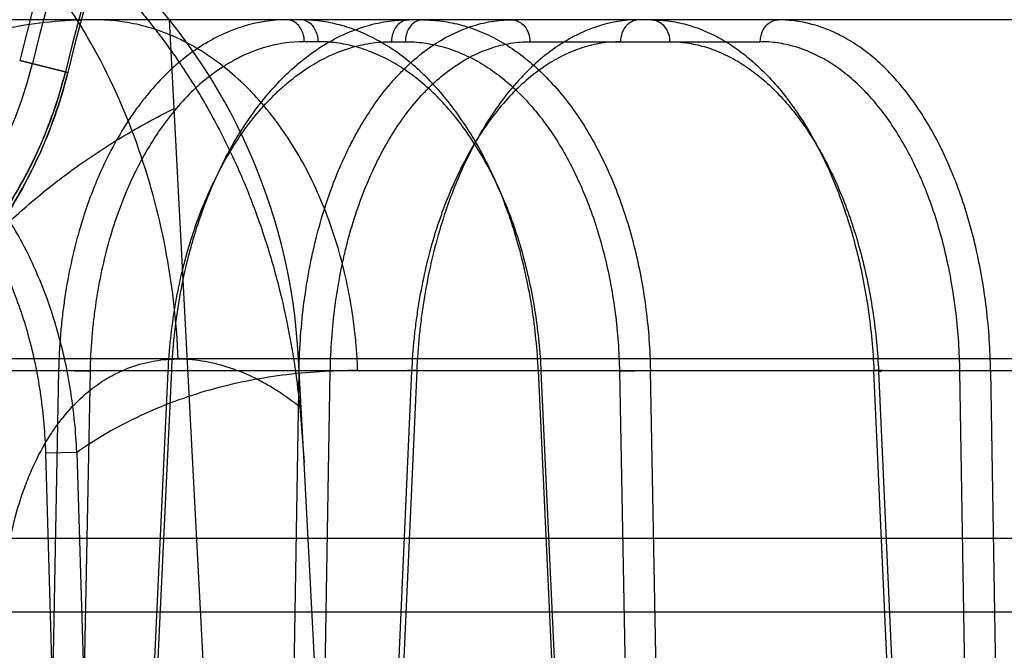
# Model space of a CAD drawing. Header units: millimetres. Extents: x 0 to 297, y 0 to 210.
# Tile 424 of 455: x 242.2017 to 242.2948, y 160.0418 to 160.1015. Entities that reach past the tile are written whole.
import ezdxf

# ---------------------------------------------------------------- set-up
doc = ezdxf.new("R2010")
doc.units = ezdxf.units.MM
doc.header["$LTSCALE"] = 16.335
doc.layers.get('0').update_dxf_attribs({"linetype": 'CONTINUOUS'})
for name, color, linetype in [('AXES_REF', 7, 'CONTINUOUS'), ('INTFCLR_1', 7, 'CONTINUOUS'), ('INTFCLR_144815', 7, 'CONTINUOUS'), ('INTFCLR_72935', 7, 'CONTINUOUS')]:
    doc.layers.add(name, color=color, linetype=linetype)

msp = doc.modelspace()

# ---------------------------------------------------------------- linework, layer by layer
at = {"color": 7, "linetype": 'Continuous'}
for radius in [6.787079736, 6.7865, 6.743039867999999]:
    msp.add_circle((241.4889104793, 154.7114782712), radius, dxfattribs=at)
msp.add_arc((241.4889104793, 154.7114782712), 6.72, 278.2771290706, 261.7228709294, dxfattribs=at)
at = {"layer": 'AXES_REF', "color": 7, "linetype": 'Continuous'}
msp.add_arc((241.4889104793, 154.7114782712), 6.874, 113.0826847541, 66.9173152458, dxfattribs=at)
at = {"layer": 'AXES_REF', "color": 9, "linetype": 'Continuous'}
msp.add_arc((241.4889104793, 154.7114782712), 6.191158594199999, 94.4118118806, 85.5881881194, dxfattribs=at)
at = {"layer": 'INTFCLR_1', "color": 9, "linetype": 'Continuous'}
msp.add_line((242.2017389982, 160.0976370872), (242.2062848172, 160.0965094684), dxfattribs=at)
for centre, radius, start, end in [((242.5531061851, 160.0104782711), 0.4230504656, 136.3898582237, 175.7650415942), ((242.553106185, 160.0104782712), 0.3575673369, 138.8345507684, 166.0686236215), ((242.553106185, 160.0104782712), 0.3573323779, 138.8345501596, 166.0686229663)]:
    msp.add_arc(centre, radius, start, end, dxfattribs=at)
at = {"layer": 'INTFCLR_1', "color": 6, "linetype": 'Continuous'}
for centre, radius, start, end in [((242.553106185, 160.0104782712), 0.4195535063, 137.2913519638, 169.1014109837), ((242.553106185, 160.0104782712), 0.3760159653, 138.8345507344, 166.0686236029), ((242.553106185, 160.0104782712), 0.3620159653, 138.8345508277, 166.0686237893), ((242.553106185, 160.0104782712), 0.3607816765, 138.8345507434, 166.0686235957), ((242.1625250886, 160.1073643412), 0.0416366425, 269.9999999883, 346.0686236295)]:
    msp.add_arc(centre, radius, start, end, dxfattribs=at)
at = {"layer": 'INTFCLR_1', "color": 9, "linetype": 'Continuous'}
for points, knots in [([(242.1604761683, 160.0626647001), (242.1615974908, 160.0625552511), (242.1640987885, 160.0624369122), (242.1682433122, 160.0626470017), (242.173168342, 160.063448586), (242.1777241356, 160.0648019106), (242.1811464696, 160.0662302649), (242.1832925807, 160.0672798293), (242.1856238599, 160.068546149), (242.1886718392, 160.0704856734), (242.1916876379, 160.0728573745), (242.1941598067, 160.0751504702), (242.1961015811, 160.0771821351), (242.1980504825, 160.079504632), (242.1999833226, 160.0821633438), (242.2018557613, 160.085196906), (242.2036056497, 160.0886323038), (242.2051360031, 160.0924291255), (242.2059409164, 160.0951230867), (242.206284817, 160.0965094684)], [0, 0, 0, 0, 0.0546088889, 0.1211683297, 0.2007950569, 0.2959181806, 0.3507413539, 0.380380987, 0.4116808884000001, 0.4792976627, 0.5552209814, 0.5972744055, 0.6426583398, 0.6913478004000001, 0.7441210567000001, 0.8018425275, 0.8639600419, 0.9307654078, 1, 1, 1, 1]), ([(242.1625250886, 160.0644920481), (242.1635886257, 160.0643844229), (242.1659611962, 160.064260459), (242.1698951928, 160.0644475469), (242.1745722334, 160.0651954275), (242.1789009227, 160.0664708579), (242.1821539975, 160.0678212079), (242.1841938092, 160.0688146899), (242.1864102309, 160.0700136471), (242.1893073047, 160.07185147), (242.192175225, 160.0741008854), (242.1945258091, 160.0762766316), (242.1963726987, 160.0782051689), (242.198226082, 160.0804101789), (242.2000645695, 160.082935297), (242.2018453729, 160.0858168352), (242.2035096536, 160.0890807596), (242.2049647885, 160.0926884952), (242.2057300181, 160.0952485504), (242.2060567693, 160.0965660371)], [0, 0, 0, 0, 0.054551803, 0.1210381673, 0.2006278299, 0.2957140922, 0.3505402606, 0.3802099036, 0.4114671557, 0.4791025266, 0.5550208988, 0.5971000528, 0.6424803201, 0.6911977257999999, 0.7439878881, 0.8017400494, 0.8638847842, 0.9307288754, 1, 1, 1, 1])]:
    msp.add_open_spline(points, degree=3, knots=knots, dxfattribs=at)
at = {"layer": 'INTFCLR_144815', "color": 9, "linetype": 'Continuous'}
for p, q in [((243.0035589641, 160.1014782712), (242.1770643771, 160.1014782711)), ((242.2299608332, 160.0994149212), (242.2286536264, 160.0994149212)), ((242.2368863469, 160.0994149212), (242.2381935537, 160.0994149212)), ((242.2499847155, 160.0994149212), (242.2717631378, 160.0994149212)), ((243.0808995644, 160.0694090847), (242.0903675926, 160.0694090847)), ((242.2286203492, 160.0596147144), (242.228107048, 160.0694090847)), ((242.1512460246, 160.0683100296), (243.0344399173, 160.0683100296)), ((242.2054217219, 160.06831003), (242.204021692, 159.9964782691)), ((242.2054217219, 160.0683100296), (242.2083937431, 160.0682367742)), ((242.2083937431, 160.0682367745), (242.2069912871, 159.9964782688)), ((242.2124313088, 159.9964782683), (242.2157805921, 160.0682367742)), ((242.2127566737, 159.9964782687), (242.216113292, 160.0683100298)), ((242.216113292, 160.0683100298), (242.2153444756, 160.0682986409)), ((242.226949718, 159.9964782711), (242.2281531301, 160.0683100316)), ((242.2281531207, 160.0683100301), (242.2311068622, 160.068236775)), ((242.2299006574, 159.9964782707), (242.2311068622, 160.0682367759)), ((242.2387915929, 160.0682367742), (242.2355596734, 159.9964782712)), ((242.2392780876, 160.0683100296), (242.2360388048, 159.9964782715)), ((242.2392780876, 160.0683100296), (242.2384113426, 160.0683095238)), ((242.2507686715, 160.0683100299), (242.2540978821, 159.9964782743)), ((242.2543871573, 159.9964782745), (242.2510572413, 160.0682367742)), ((242.2584440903, 160.0682367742), (242.2598271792, 159.9964782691)), ((242.2627606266, 159.9964782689), (242.2613719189, 160.0683100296)), ((242.2856459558, 159.9980053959), (242.2825015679, 160.0683100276)), ((242.2829420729, 160.0682367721), (242.2861559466, 159.9964782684)), ((242.2918190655, 159.9964782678), (242.2906318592, 160.0682367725)), ((242.2935373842, 160.0683100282), (242.2947050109, 159.998005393)), ((242.2071404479, 160.0605744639), (242.2042090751, 160.0605012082)), ((242.2061017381, 159.9964782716), (242.2042090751, 160.0605012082)), ((242.2071404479, 160.0605744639), (242.2089932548, 159.99800539)), ((242.3046385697, 160.0524171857), (241.9416592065, 160.0524171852)), ((241.9486589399, 160.045478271), (242.3466694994, 160.0454782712))]:
    msp.add_line(p, q, dxfattribs=at)
at = {"layer": 'INTFCLR_144815', "color": 6, "linetype": 'Continuous'}
for p, q in [((242.2416063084, 159.6112009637), (242.2159119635, 160.1014782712)), ((242.2507686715, 160.0683100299), (242.251489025, 160.0682952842)), ((242.2584440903, 160.0682367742), (242.2613719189, 160.0683100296)), ((242.2935373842, 160.0683100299), (242.2906318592, 160.0682367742)), ((242.2282207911, 160.0648831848), (242.2286203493, 160.0596147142)), ((242.252106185, 159.6114782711), (242.2286203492, 160.0596147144))]:
    msp.add_line(p, q, dxfattribs=at)
at = {"layer": 'INTFCLR_144815', "color": 9, "linetype": 'Continuous'}
msp.add_arc((242.1721837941, 160.0664782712), 0.05599999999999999, 3.000000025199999, 90.0000000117, dxfattribs=at)
at = {"layer": 'INTFCLR_144815', "color": 6, "linetype": 'Continuous'}
for points, knots in [([(242.1721846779, 160.1224276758), (242.1730026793, 160.1224172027), (242.1746379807, 160.12235633), (242.1771896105, 160.1221396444), (242.1799558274, 160.1217628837), (242.1830594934, 160.1211575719), (242.1864840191, 160.1202568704), (242.1901393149, 160.1190137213), (242.1938700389, 160.1174219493), (242.197547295, 160.1155081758), (242.201114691, 160.1132954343), (242.204545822, 160.1107873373), (242.2078529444, 160.1079659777), (242.2109573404, 160.1048861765), (242.2139058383, 160.1014878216), (242.2166211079, 160.0978470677), (242.2191057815, 160.0939382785), (242.2212965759, 160.0898675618), (242.2232054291, 160.0856329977), (242.2248260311, 160.0812482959), (242.2261319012, 160.0768258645), (242.2271117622, 160.0725347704), (242.2277878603, 160.0685723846), (242.2280983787, 160.0660618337), (242.228220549, 160.0648833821)], [0, 0, 0, 0, 0.0278776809, 0.0557399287, 0.08723556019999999, 0.1229672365, 0.1634315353, 0.2078104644, 0.2544177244, 0.301516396, 0.3489413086, 0.3973369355, 0.4462084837, 0.4969436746, 0.5462080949, 0.5993974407, 0.6515652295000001, 0.7039026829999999, 0.756797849, 0.809722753, 0.8630778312, 0.9138226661, 0.9596261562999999, 1, 1, 1, 1]), ([(242.2507686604, 160.0683100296), (242.2507235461, 160.069299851), (242.2505803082, 160.0712793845), (242.2502054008, 160.0742273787), (242.2496702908, 160.0771334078), (242.2489819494, 160.0799537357), (242.2481509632, 160.0826572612), (242.2471869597, 160.085226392), (242.2460921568, 160.0876599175), (242.244872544, 160.0899432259), (242.2435410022, 160.092053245), (242.2421109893, 160.0939732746), (242.2405908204, 160.095695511), (242.2389852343, 160.0972148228), (242.2373075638, 160.0985173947), (242.2355739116, 160.0995916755), (242.2338038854, 160.1004293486), (242.2320046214, 160.1010307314), (242.230177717, 160.1013959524), (242.2289448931, 160.1014782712), (242.2283290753, 160.1014782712)], [0, 0, 0, 0, 0.06799885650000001, 0.1361270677, 0.2038431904, 0.2706745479, 0.3352460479, 0.3978294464, 0.4588685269, 0.5182419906, 0.5753326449, 0.6299355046, 0.68236344, 0.7327853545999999, 0.781413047, 0.8278739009, 0.872473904, 0.9154998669, 0.9577383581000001, 1, 1, 1, 1]), ([(242.2398253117, 160.1014782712), (242.2404492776, 160.1014782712), (242.2417094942, 160.1013926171), (242.2435840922, 160.1010060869), (242.2454349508, 160.1003607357), (242.2472340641, 160.0994655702), (242.2489624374, 160.0983348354), (242.2506107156, 160.0969814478), (242.2521754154, 160.0954113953), (242.25364805, 160.0936335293), (242.2550132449, 160.0916678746), (242.2562622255, 160.0895311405), (242.2573894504, 160.0872371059), (242.2583906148, 160.0847951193), (242.2592557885, 160.0822292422), (242.25997758, 160.0795667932), (242.2605517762, 160.0768368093), (242.2609800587, 160.0740487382), (242.2612632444, 160.0712019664), (242.2613523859, 160.0692810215), (242.2613719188, 160.0683100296)], [0, 0, 0, 0, 0.043194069, 0.0871248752, 0.1321206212, 0.1785017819, 0.2258870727, 0.2747955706, 0.3258761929, 0.3790976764, 0.4343989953, 0.4913648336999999, 0.5502692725, 0.6111961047, 0.67393569, 0.7375966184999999, 0.8020469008, 0.8669528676, 0.93276944, 1, 1, 1, 1]), ([(242.2614941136, 160.1014782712), (242.2620793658, 160.1014782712), (242.2632654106, 160.101391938), (242.2650318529, 160.1010042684), (242.2667822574, 160.1003573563), (242.268489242, 160.0994606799), (242.2701349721, 160.0983293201), (242.2717108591, 160.0969762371), (242.2732155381, 160.095405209), (242.2746392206, 160.0936258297), (242.2759670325, 160.0916582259), (242.277189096, 160.0895221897), (242.278300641, 160.087230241), (242.2792976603, 160.0847915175), (242.2801709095, 160.0822285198), (242.2809132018, 160.0795679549), (242.2815197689, 160.0768384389), (242.2819909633, 160.0740499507), (242.2823273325, 160.0712029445), (242.2824589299, 160.0692812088), (242.2825015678, 160.0683100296)], [0, 0, 0, 0, 0.0410884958, 0.0831480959, 0.1265669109, 0.1717050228, 0.2181690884, 0.2664811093, 0.3172776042, 0.3706731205, 0.4262768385, 0.4837617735, 0.5433011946, 0.6049832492, 0.6686153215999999, 0.7332908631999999, 0.7988090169, 0.8648305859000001, 0.9317512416, 1, 1, 1, 1]), ([(242.2935373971, 160.0683100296), (242.2935201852, 160.0692993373), (242.2934362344, 160.0712769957), (242.2931607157, 160.0742241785), (242.292735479, 160.0771285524), (242.2921658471, 160.0799476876), (242.2914598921, 160.0826508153), (242.2906262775, 160.0852203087), (242.289668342, 160.0876521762), (242.2885905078, 160.08993481), (242.287403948, 160.0920448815), (242.2861191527, 160.0939668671), (242.2847452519, 160.0956909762), (242.2832868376, 160.0972117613), (242.2817555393, 160.0985157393), (242.2801664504, 160.099590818), (242.2785374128, 160.1004289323), (242.2768753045, 160.1010306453), (242.2751811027, 160.1013961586), (242.2740348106, 160.1014782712), (242.2734618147, 160.1014782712)], [0, 0, 0, 0, 0.0700870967, 0.1401414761, 0.2095823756, 0.2779100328, 0.3437640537, 0.4073702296, 0.4691428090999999, 0.5287802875, 0.58603772, 0.6404614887, 0.6923643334, 0.7419982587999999, 0.7894845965, 0.8345647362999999, 0.8775999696, 0.9189218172, 0.9594124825, 1, 1, 1, 1]), ([(242.1921182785, 160.072574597), (242.1931384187, 160.0739846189), (242.1952749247, 160.0767209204), (242.1987801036, 160.0805600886), (242.2026093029, 160.0841355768), (242.2067999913, 160.0874458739), (242.211390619, 160.0904770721), (242.2146585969, 160.0922540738), (242.2163517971, 160.0930857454)], [0, 0, 0, 0, 0.1628298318, 0.3244460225, 0.485909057, 0.652460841, 0.8235038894, 1, 1, 1, 1]), ([(242.2829420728, 160.0682367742), (242.2830686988, 160.0682480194), (242.283711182, 160.0683587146), (242.2827735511, 160.0683156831), (242.2825015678, 160.0683100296)], [0, 0, 0, 0, 0.3184744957, 1, 1, 1, 1])]:
    msp.add_open_spline(points, degree=3, knots=knots, dxfattribs=at)
at = {"layer": 'INTFCLR_144815', "color": 9, "linetype": 'Continuous'}
for points, knots in [([(242.2167285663, 160.0694090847), (242.2165932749, 160.0727069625), (242.2158509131, 160.0794214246), (242.2132684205, 160.0893160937), (242.2091144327, 160.0987644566), (242.2034796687, 160.1071801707), (242.1966273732, 160.114041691), (242.1889613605, 160.1189821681), (242.1809720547, 160.1218562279), (242.1755530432, 160.1224782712), (242.1729529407, 160.1224782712)], [0, 0, 0, 0, 0.1308834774, 0.2668605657, 0.4040067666, 0.5382363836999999, 0.666176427, 0.7858622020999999, 0.8968959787, 1, 1, 1, 1]), ([(242.2089488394, 160.1014782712), (242.2063753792, 160.1014782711), (242.2012282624, 160.1010482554), (242.1949835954, 160.0992902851), (242.190842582, 160.0974134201), (242.1885084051, 160.0961349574), (242.1871308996, 160.0952866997), (242.186341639, 160.0947619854), (242.186121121, 160.0946122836)], [0, 0, 0, 0, 0.3192726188, 0.6368806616, 0.7993954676, 0.8824224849, 0.9669332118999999, 1, 1, 1, 1]), ([(242.2270218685, 160.1014782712), (242.225623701, 160.1014782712), (242.2234893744, 160.1011476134), (242.2211622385, 160.1002440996), (242.2198488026, 160.0995757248), (242.2178415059, 160.0983814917), (242.2156624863, 160.0965513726), (242.2137691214, 160.0943815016), (242.2127186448, 160.0929877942), (242.2111520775, 160.0906949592), (242.2098208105, 160.0881782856), (242.2087094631, 160.0855137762), (242.2079968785, 160.0836104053), (242.206898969, 160.0801162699), (242.2061488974, 160.0764780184), (242.2057401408, 160.0732789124), (242.2055279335, 160.0710793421), (242.2054442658, 160.0694193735), (242.2054217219, 160.0683100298)], [0, 0, 0, 0, 0.09677262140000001, 0.1466634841, 0.1724126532, 0.1986879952, 0.3082506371, 0.3671893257, 0.3978419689, 0.4289885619, 0.5593572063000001, 0.5937401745, 0.6288229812, 0.6999849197, 0.8470743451, 0.8850524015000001, 0.9232021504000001, 1, 1, 1, 1]), ([(242.2337000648, 160.0683100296), (242.2336813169, 160.0688151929), (242.2336278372, 160.0698322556), (242.2334556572, 160.0718871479), (242.2329722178, 160.0755443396), (242.2317518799, 160.0807240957), (242.2294141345, 160.086616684), (242.226242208, 160.0918711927), (242.2223783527, 160.0961655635), (242.2180448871, 160.0992702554), (242.2141803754, 160.1008140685), (242.211501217, 160.1013197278), (242.2100312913, 160.1014559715), (242.2093073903, 160.1014782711), (242.2089488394, 160.1014782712)], [0, 0, 0, 0, 0.0333965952, 0.0672724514, 0.1362113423, 0.2769680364, 0.4176296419, 0.5533630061, 0.6803352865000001, 0.7966381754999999, 0.9025274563, 0.9521889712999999, 0.9763123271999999, 1, 1, 1, 1]), ([(242.2161132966, 160.0683100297), (242.2162140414, 160.0705043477), (242.2165577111, 160.0737721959), (242.2173038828, 160.0775118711), (242.2178239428, 160.0795947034), (242.2186736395, 160.0825803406), (242.2199198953, 160.0859129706), (242.2215009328, 160.0890267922), (242.2224711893, 160.090681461), (242.2239295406, 160.0929469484), (242.2255902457, 160.0950196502), (242.2274546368, 160.0968042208), (242.2286797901, 160.0978556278), (242.2308474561, 160.0994226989), (242.2332487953, 160.100565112), (242.2353650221, 160.1011315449), (242.2367568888, 160.1013971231), (242.2378159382, 160.1014782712), (242.2385181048, 160.1014782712)], [0, 0, 0, 0, 0.1509214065, 0.2250375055, 0.2618772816, 0.2983843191, 0.4383153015, 0.5053450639, 0.5381178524, 0.5700538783, 0.6904813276, 0.7191733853, 0.7473256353, 0.8013345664, 0.9027109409, 0.9273849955, 0.951757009, 1, 1, 1, 1]), ([(242.2286536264, 160.0994149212), (242.2286501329, 160.099672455), (242.2285501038, 160.1003121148), (242.2280432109, 160.1011835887), (242.2273372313, 160.1014782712), (242.2270218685, 160.1014782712)], [0, 0, 0, 0, 0.2694148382, 0.6701185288, 1, 1, 1, 1]), ([(242.2281531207, 160.0683100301), (242.2281917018, 160.0705000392), (242.2284293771, 160.0737625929), (242.2290338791, 160.0775091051), (242.2294682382, 160.0795934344), (242.2301858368, 160.0825703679), (242.2312635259, 160.0858981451), (242.2326690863, 160.0890228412), (242.2335365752, 160.0906797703), (242.2348382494, 160.0929347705), (242.2363373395, 160.0950085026), (242.2380461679, 160.0968027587), (242.2391644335, 160.0978525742), (242.2411445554, 160.0994140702), (242.2433703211, 160.1005633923), (242.2453428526, 160.1011314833), (242.246639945, 160.1013972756), (242.2476297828, 160.1014782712), (242.2482860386, 160.1014782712)], [0, 0, 0, 0, 0.1550979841, 0.2309755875, 0.2686038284, 0.3058280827, 0.4478130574, 0.5153534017, 0.5482418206, 0.5801970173, 0.6997503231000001, 0.7279891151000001, 0.7555975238, 0.8082874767, 0.9063173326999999, 0.93007545, 0.953530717, 1, 1, 1, 1]), ([(242.2299608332, 160.0994149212), (242.2299565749, 160.099728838), (242.2298403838, 160.1003377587), (242.2293299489, 160.1011715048), (242.2286804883, 160.1014782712), (242.2283290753, 160.1014782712)], [0, 0, 0, 0, 0.3284162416, 0.6323894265, 1, 1, 1, 1]), ([(242.2385181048, 160.1014782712), (242.238202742, 160.1014782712), (242.2374967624, 160.1011835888), (242.2369898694, 160.1003121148), (242.2368898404, 160.099672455), (242.2368863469, 160.0994149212)], [0, 0, 0, 0, 0.3298814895, 0.730585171, 1, 1, 1, 1]), ([(242.2398253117, 160.1014782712), (242.23957427, 160.1014782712), (242.2390375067, 160.1013063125), (242.2383796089, 160.1005679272), (242.2381993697, 160.099843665), (242.2381935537, 160.0994149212)], [0, 0, 0, 0, 0.2620894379, 0.5523470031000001, 1, 1, 1, 1]), ([(242.2602479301, 160.1014782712), (242.2589374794, 160.1014782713), (242.2569277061, 160.10114107), (242.2547506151, 160.1002413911), (242.2535126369, 160.0995743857), (242.2515986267, 160.0983713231), (242.2495228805, 160.0965357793), (242.2477145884, 160.0943778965), (242.2467020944, 160.0929863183), (242.2451796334, 160.0906863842), (242.2438783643, 160.088171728), (242.2427775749, 160.0855129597), (242.2420649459, 160.0836090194), (242.2409524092, 160.0801135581), (242.2401624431, 160.076478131), (242.2397005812, 160.0732790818), (242.2394471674, 160.0710801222), (242.2393271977, 160.0694199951), (242.2392780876, 160.0683100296)], [0, 0, 0, 0, 0.09212363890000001, 0.1402323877, 0.1652441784, 0.1908933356, 0.2990782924, 0.3579318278, 0.3886791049, 0.420004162, 0.551799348, 0.5866833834, 0.6223151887, 0.6946759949, 0.8444111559, 0.8830701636, 0.92189398, 1, 1, 1, 1]), ([(242.2482860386, 160.1014782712), (242.2487308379, 160.1014782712), (242.2494493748, 160.1010705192), (242.24989248, 160.1001981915), (242.2499810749, 160.0996727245), (242.2499847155, 160.0994149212)], [0, 0, 0, 0, 0.4596658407, 0.7335536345, 1, 1, 1, 1]), ([(242.2602479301, 160.1014782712), (242.2598031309, 160.1014782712), (242.2590845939, 160.1010705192), (242.2586414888, 160.1001981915), (242.2585528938, 160.0996727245), (242.2585492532, 160.0994149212)], [0, 0, 0, 0, 0.459665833, 0.7335536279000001, 1, 1, 1, 1]), ([(242.2614941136, 160.1014782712), (242.2617546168, 160.1014782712), (242.2623069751, 160.1013103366), (242.2629949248, 160.1005766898), (242.2631867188, 160.0998448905), (242.2631927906, 160.0994149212)], [0, 0, 0, 0, 0.2674608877, 0.5585027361, 1, 1, 1, 1]), ([(242.2717631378, 160.0994149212), (242.2717675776, 160.0997293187), (242.271889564, 160.1003427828), (242.2724292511, 160.1011799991), (242.2730981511, 160.1014782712), (242.2734618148, 160.1014782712)], [0, 0, 0, 0, 0.3233718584, 0.6259930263, 1, 1, 1, 1]), ([(242.2286536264, 160.0994149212), (242.2273408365, 160.0994148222), (242.2253367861, 160.0991042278), (242.2231522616, 160.0982546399), (242.2219193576, 160.0976264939), (242.2200351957, 160.0965037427), (242.2179901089, 160.0947834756), (242.2162139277, 160.0927438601), (242.2152285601, 160.0914338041), (242.2137589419, 160.0892784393), (242.2125108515, 160.086912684), (242.2114691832, 160.0844082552), (242.2108012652, 160.0826190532), (242.2097724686, 160.0793344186), (242.2090709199, 160.0759144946), (242.208689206, 160.0729075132), (242.2084914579, 160.0708398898), (242.2084141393, 160.0692795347), (242.2083937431, 160.0682367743)], [0, 0, 0, 0, 0.09671958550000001, 0.1465811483, 0.1723152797, 0.1985770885, 0.3080981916, 0.3670223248, 0.3976699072, 0.4288129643, 0.5591856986, 0.5935743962, 0.6286652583, 0.6998486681, 0.8469952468, 0.8849910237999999, 0.9231601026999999, 1, 1, 1, 1]), ([(242.2157805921, 160.0682367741), (242.2158769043, 160.0702995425), (242.2162024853, 160.0733714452), (242.2169074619, 160.0768865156), (242.2173981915, 160.0788443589), (242.2181998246, 160.0816510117), (242.2193745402, 160.0847838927), (242.2208645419, 160.0877105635), (242.2217787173, 160.089265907), (242.2231526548, 160.0913957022), (242.2247169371, 160.0933439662), (242.2264724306, 160.095021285), (242.227625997, 160.0960096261), (242.2296669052, 160.0974828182), (242.2319273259, 160.0985563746), (242.2339190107, 160.0990891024), (242.2352289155, 160.0993389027), (242.2362255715, 160.0994148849), (242.2368863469, 160.0994149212)], [0, 0, 0, 0, 0.1508433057, 0.2249272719, 0.261753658, 0.2982486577, 0.4381451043, 0.5051691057, 0.5379419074, 0.5698800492, 0.6903296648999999, 0.7190303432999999, 0.7471921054, 0.8012233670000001, 0.9026573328, 0.9273464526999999, 0.9517323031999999, 1, 1, 1, 1]), ([(242.2510572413, 160.0682367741), (242.2510144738, 160.0691585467), (242.2508806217, 160.0709949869), (242.2505342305, 160.0737231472), (242.2500445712, 160.0764013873), (242.2494161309, 160.0790098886), (242.2486530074, 160.0815293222), (242.2477604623, 160.0839417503), (242.2467450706, 160.0862307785), (242.245613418, 160.0883804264), (242.2443739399, 160.0903758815), (242.2430344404, 160.0922024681), (242.2416049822, 160.09384767), (242.2400947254, 160.0952992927), (242.2385143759, 160.0965473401), (242.2368744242, 160.0975822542), (242.2351866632, 160.0983958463), (242.2334641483, 160.0989819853), (242.2317186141, 160.0993363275), (242.230544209, 160.099414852), (242.2299608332, 160.0994149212)], [0, 0, 0, 0, 0.0673771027, 0.1343715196, 0.2007070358, 0.266073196, 0.3301810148, 0.392809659, 0.4537712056, 0.5128952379, 0.5700501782, 0.6251361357, 0.6781106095, 0.7289905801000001, 0.7778674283, 0.8248963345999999, 0.8703005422, 0.9143597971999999, 0.9574038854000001, 1, 1, 1, 1]), ([(242.2311068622, 160.068236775), (242.2311414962, 160.0702952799), (242.2313621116, 160.0733619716), (242.2319271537, 160.0768837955), (242.2323333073, 160.0788431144), (242.2330047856, 160.0816413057), (242.23401441, 160.0847692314), (242.2353317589, 160.0877067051), (242.2361449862, 160.0892642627), (242.2373651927, 160.0913838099), (242.2387710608, 160.0933331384), (242.2403742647, 160.095019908), (242.2414234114, 160.0960067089), (242.2432812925, 160.0974743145), (242.2453702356, 160.0985547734), (242.2472217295, 160.0990890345), (242.2484393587, 160.0993388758), (242.249368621, 160.0994149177), (242.2499847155, 160.0994149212)], [0, 0, 0, 0, 0.1551840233, 0.2310959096, 0.2687398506, 0.3059783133, 0.4480040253, 0.5155514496, 0.548440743, 0.5803956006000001, 0.699925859, 0.7281552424, 0.7557529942, 0.8084176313, 0.9063808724, 0.9301221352, 0.9535612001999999, 1, 1, 1, 1]), ([(242.2381935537, 160.0994149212), (242.2387764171, 160.0994148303), (242.2399476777, 160.0993366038), (242.2416851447, 160.09898202), (242.2433930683, 160.0983953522), (242.2450599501, 160.0975809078), (242.2466728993, 160.0965447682), (242.2482201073, 160.0952954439), (242.2496912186, 160.0938427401), (242.2510760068, 160.0921966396), (242.2523657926, 160.0903691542), (242.2535508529, 160.0883728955), (242.2546238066, 160.0862226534), (242.2555767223, 160.0839329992), (242.256403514, 160.0815196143), (242.2570978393, 160.0789992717), (242.2576548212, 160.0763909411), (242.2580709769, 160.073714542), (242.2583426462, 160.070989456), (242.2584263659, 160.0691567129), (242.2584440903, 160.0682367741)], [0, 0, 0, 0, 0.0429182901, 0.086129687, 0.1302096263, 0.1755321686, 0.2224084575, 0.271073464, 0.321699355, 0.3744117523, 0.4292614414, 0.4862194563, 0.5451893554, 0.6060619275, 0.6686992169, 0.732911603, 0.7984421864, 0.8649833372, 0.9322490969, 1, 1, 1, 1]), ([(242.2585492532, 160.0994149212), (242.2573159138, 160.0994149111), (242.2554243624, 160.0990980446), (242.2533750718, 160.0982520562), (242.2522094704, 160.0976252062), (242.2504075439, 160.0964945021), (242.248452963, 160.0947691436), (242.2467495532, 160.0927405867), (242.2457956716, 160.0914324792), (242.2443613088, 160.0892707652), (242.2431348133, 160.0869070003), (242.2420969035, 160.0844075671), (242.2414250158, 160.0826178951), (242.2403759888, 160.0793322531), (242.239629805, 160.0759149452), (242.239192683, 160.0729077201), (242.2389526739, 160.0708407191), (242.2388386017, 160.0692801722), (242.2387915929, 160.0682367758)], [0, 0, 0, 0, 0.0921808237, 0.1403217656, 0.1653482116, 0.1910111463, 0.299238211, 0.3581066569, 0.3888586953, 0.4201859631, 0.5519764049, 0.5868542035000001, 0.6224775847, 0.6948165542, 0.8444920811, 0.8831323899, 0.9219365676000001, 1, 1, 1, 1]), ([(242.2631927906, 160.0994149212), (242.2637376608, 160.0994149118), (242.2648375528, 160.0993356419), (242.2664716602, 160.098980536), (242.2680842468, 160.0983917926), (242.2696630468, 160.0975760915), (242.2711963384, 160.0965396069), (242.2726734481, 160.0952904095), (242.2740851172, 160.0938379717), (242.2754216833, 160.0921922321), (242.2766745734, 160.0903651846), (242.2778342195, 160.0883695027), (242.2788933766, 160.0862199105), (242.2798442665, 160.0839309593), (242.2806807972, 160.0815182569), (242.281396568, 160.0789985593), (242.2819864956, 160.0763908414), (242.282446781, 160.0737150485), (242.2827734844, 160.0709905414), (242.2829008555, 160.0691572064), (242.2829420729, 160.0682367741)], [0, 0, 0, 0, 0.0407011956, 0.0820429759, 0.1245302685, 0.1685620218, 0.2144606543, 0.2624873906, 0.3128162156, 0.3655397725, 0.420667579, 0.4781351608, 0.5378085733, 0.59954292, 0.6631658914, 0.7284521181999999, 0.7951074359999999, 0.8627883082, 0.9311758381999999, 1, 1, 1, 1]), ([(242.2906318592, 160.0682367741), (242.2906166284, 160.0691577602), (242.2905409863, 160.0709922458), (242.2902907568, 160.0737199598), (242.2899054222, 160.0763977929), (242.2893886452, 160.0790059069), (242.2887437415, 160.0815249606), (242.2879751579, 160.0839370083), (242.2870886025, 160.0862257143), (242.2860897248, 160.0883752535), (242.2849859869, 160.0903707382), (242.2837843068, 160.0921974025), (242.2824938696, 160.0938427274), (242.2811226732, 160.0952949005), (242.2796799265, 160.0965439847), (242.2781748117, 160.0975801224), (242.2766184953, 160.0983949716), (242.2750229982, 160.0989824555), (242.2734003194, 160.0993363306), (242.2723061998, 160.099414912), (242.2717631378, 160.0994149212)], [0, 0, 0, 0, 0.0693995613, 0.1382659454, 0.2062928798, 0.2731414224, 0.3384939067, 0.402103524, 0.4637640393, 0.5232945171, 0.5805528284, 0.6354224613, 0.6878573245, 0.7378968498, 0.7856711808, 0.8313716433, 0.8752629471, 0.9176865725, 0.9590839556, 1, 1, 1, 1]), ([(242.207140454, 160.0605744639), (242.2070552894, 160.0624988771), (242.2066780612, 160.0663179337), (242.2056702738, 160.0709986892), (242.2045375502, 160.0746077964), (242.2032104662, 160.0780514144), (242.2015720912, 160.081307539), (242.1998567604, 160.0839433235), (242.1988085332, 160.0853645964), (242.197211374, 160.0873584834), (242.1951461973, 160.0894650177), (242.1928446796, 160.0912419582), (242.1914879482, 160.092140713), (242.1894444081, 160.093353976), (242.1876194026, 160.0941487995), (242.1861211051, 160.094612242)], [0, 0, 0, 0, 0.136064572, 0.2704402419, 0.3373865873, 0.4030840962, 0.530994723, 0.593873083, 0.625029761, 0.6556978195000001, 0.774325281, 0.8321207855, 0.8608246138, 0.8892201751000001, 1, 1, 1, 1]), ([(242.2042090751, 160.0605012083), (242.2041549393, 160.0623241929), (242.2038513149, 160.0659399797), (242.2029588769, 160.070375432), (242.2019337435, 160.0737923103), (242.2007233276, 160.0770475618), (242.1992149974, 160.0801252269), (242.1976263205, 160.0826167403), (242.1966534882, 160.0839591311), (242.1951704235, 160.085841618), (242.1932460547, 160.0878300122), (242.1910962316, 160.0895072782), (242.1898276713, 160.0903551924), (242.1879153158, 160.0915003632), (242.1862046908, 160.092249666), (242.1847997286, 160.0926861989)], [0, 0, 0, 0, 0.1369216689, 0.2717695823, 0.338828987, 0.4045662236, 0.532378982, 0.5951349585, 0.6262153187, 0.6568011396, 0.775053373, 0.8326460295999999, 0.861249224, 0.8895477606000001, 1, 1, 1, 1]), ([(242.2000889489, 160.0428744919), (242.200047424, 160.0442914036), (242.2000825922, 160.0464043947), (242.2003021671, 160.0488465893), (242.200476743, 160.0502089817), (242.2007781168, 160.0521623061), (242.2012617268, 160.0543628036), (242.2019198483, 160.0564706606), (242.2023310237, 160.0576042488), (242.2029574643, 160.0591773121), (242.2037992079, 160.0608985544), (242.2047950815, 160.062478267), (242.205381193, 160.0633007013), (242.2062459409, 160.0644220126), (242.2076339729, 160.0659070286), (242.2093906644, 160.0672351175), (242.2108500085, 160.068050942), (242.2123114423, 160.0686993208), (242.2138368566, 160.0691366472), (242.2153917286, 160.0693612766), (242.2169703, 160.0694475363), (242.2189807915, 160.0692949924), (242.2213961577, 160.0687203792), (242.2233809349, 160.0679288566), (242.2249551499, 160.0671158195), (242.2264753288, 160.0662028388), (242.2275486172, 160.0654242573), (242.2282207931, 160.0648831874)], [0, 0, 0, 0, 0.08967078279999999, 0.1334186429, 0.1550667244, 0.1765468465, 0.2584459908, 0.2972389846, 0.3161688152, 0.3347119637, 0.4043510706, 0.436927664, 0.4527510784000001, 0.4682193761, 0.5264985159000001, 0.5807144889, 0.6067575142, 0.6321223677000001, 0.6817381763, 0.7064827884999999, 0.7314000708, 0.7816246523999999, 0.8333950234, 0.8878883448, 0.9163291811, 0.9454145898, 1, 1, 1, 1]), ([(242.2337000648, 160.0683100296), (242.231316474, 160.0683089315), (242.2265948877, 160.0680298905), (242.220808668, 160.0668707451), (242.2169240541, 160.0656076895), (242.2126048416, 160.0639067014), (242.2095160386, 160.0622274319), (242.2071404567, 160.060574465)], [0, 0, 0, 0, 0.254718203, 0.5038783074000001, 0.6282338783, 0.6907295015, 1, 1, 1, 1])]:
    msp.add_open_spline(points, degree=3, knots=knots, dxfattribs=at)
at = {"layer": 'INTFCLR_72935', "color": 9, "linetype": 'Continuous'}
msp.add_line((242.2062848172, 160.0965094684), (242.2017389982, 160.097637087), dxfattribs=at)
for centre, radius, start, end in [((242.5531061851, 160.0104782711), 0.4230504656, 136.3898582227, 175.7650415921), ((242.553106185, 160.0104782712), 0.3575673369, 138.8345507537, 166.068623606), ((242.553106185, 160.0104782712), 0.3573323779, 138.8345501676, 166.0686229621)]:
    msp.add_arc(centre, radius, start, end, dxfattribs=at)
at = {"layer": 'INTFCLR_72935', "color": 6, "linetype": 'Continuous'}
for centre, radius, start, end in [((242.553106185, 160.0104782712), 0.4195535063, 136.8471002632, 169.5793628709), ((242.553106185, 160.0104782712), 0.376628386, 138.8345507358, 166.0686236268), ((242.553106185, 160.0104782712), 0.3760159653, 138.8345508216, 166.0686234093), ((242.553106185, 160.0104782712), 0.3620159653, 138.8345508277, 166.0686237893), ((242.553106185, 160.0104782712), 0.3607816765, 138.8345507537, 166.068623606), ((242.1625250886, 160.1073643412), 0.0416366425, 269.9999999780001, 346.0686236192)]:
    msp.add_arc(centre, radius, start, end, dxfattribs=at)
at = {"layer": 'INTFCLR_72935', "color": 9, "linetype": 'Continuous'}
for points, knots in [([(242.2062848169, 160.0965094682), (242.205937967, 160.0951111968), (242.2051320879, 160.0924179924), (242.2035970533, 160.0886137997), (242.2018490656, 160.0851844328), (242.1999677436, 160.0821397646), (242.1980333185, 160.0794825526), (242.1955388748, 160.0765141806), (242.1929810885, 160.0739869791), (242.1904030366, 160.0718469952), (242.1880207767, 160.0700725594), (242.1851321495, 160.0682314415), (242.1817581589, 160.066486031), (242.1777294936, 160.0648031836), (242.1731624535, 160.0634468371), (242.1682337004, 160.0626460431), (242.1640927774, 160.0624370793), (242.1615955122, 160.0625554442), (242.1604761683, 160.0626647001)], [0, 0, 0, 0, 0.06983020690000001, 0.1360165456, 0.1985856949, 0.2561722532, 0.3093207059, 0.3577512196, 0.4440024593, 0.4831205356, 0.5200948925, 0.5879287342, 0.6488908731, 0.7039975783, 0.7993757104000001, 0.8790225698, 0.9454860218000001, 1, 1, 1, 1]), ([(242.2060567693, 160.0965660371), (242.2057271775, 160.0952372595), (242.2049611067, 160.0926779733), (242.2035015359, 160.0890633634), (242.201839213, 160.0858053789), (242.2000498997, 160.0829131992), (242.1982101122, 160.0803896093), (242.1958376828, 160.0775712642), (242.1934051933, 160.0751726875), (242.1909536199, 160.07314256), (242.1886881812, 160.0714598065), (242.185942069, 160.069715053), (242.1827344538, 160.0680627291), (242.1789060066, 160.0664719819), (242.1745665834, 160.065193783), (242.169886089, 160.0644466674), (242.1659555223, 160.0642606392), (242.1635867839, 160.0643846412), (242.1625250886, 160.0644920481)], [0, 0, 0, 0, 0.0698671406, 0.1360883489, 0.1986819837, 0.256292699, 0.3094735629, 0.3579124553, 0.4441892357, 0.4833221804, 0.5202930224, 0.5881501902, 0.6490914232, 0.7042036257, 0.7995434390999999, 0.8791525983, 0.9455413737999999, 1, 1, 1, 1])]:
    msp.add_open_spline(points, degree=3, knots=knots, dxfattribs=at)

doc.saveas('drawing.dxf')
